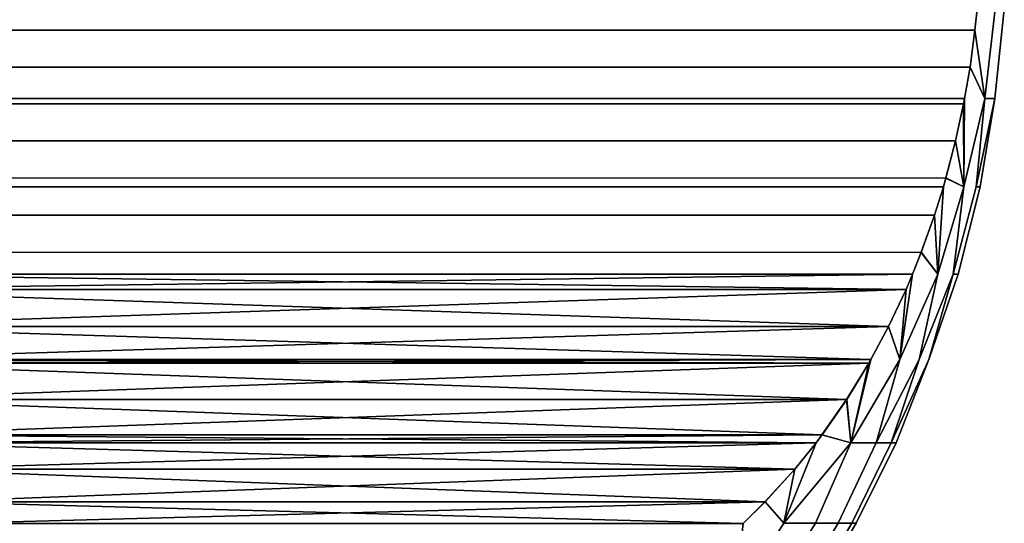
# Model space of a CAD drawing. Header units: metres. Extents: x -109 to 109, y -100 to 58.
# Tile 531 of 642: x 9.11 to 12.98, y 22.33 to 24.31. Entities that reach past the tile are written whole.
import ezdxf

# ---------------------------------------------------------------- set-up
doc = ezdxf.new("R2010")
doc.units = ezdxf.units.M
doc.layers.add('solid_21_062_100_XXX', color=7, linetype='CONTINUOUS')

msp = doc.modelspace()

# ---------------------------------------------------------------- linework, layer by layer
at = {"layer": 'solid_21_062_100_XXX'}
for points in [[(12.867801, 24.267168, 206.709747), (12.876365, 24.350512, 206.694916), (7.908245, 24.350513, 215.299942), (7.91681, 24.267166, 215.28511)], [(7.916809, 24.267172, 194.709747), (7.908245, 24.350512, 194.694916), (12.876366, 24.350513, 203.299957), (12.867802, 24.267176, 203.28511)], [(12.867801, 24.267168, 206.709747), (12.906138, 23.998781, 206.069458), (12.947564, 24.35046, 206.018539), (12.876365, 24.350512, 206.694916)], [(12.867802, 24.267176, 203.28511), (12.876366, 24.350513, 203.299957), (12.947564, 24.35046, 203.976318), (12.906137, 23.998781, 203.9254)], [(12.906137, 23.998781, 203.9254), (12.947564, 24.35046, 203.976318), (12.983298, 24.35046, 204.656754), (12.945643, 23.998781, 204.639725)], [(12.906138, 23.998781, 206.069458), (12.945644, 23.998781, 205.355133), (12.983298, 24.35046, 205.33812), (12.947564, 24.35046, 206.018539)], [(12.945644, 23.998781, 205.355133), (12.945643, 23.998781, 204.639725), (12.983298, 24.35046, 204.656754), (12.983298, 24.35046, 205.33812)], [(7.936129, 24.122559, 194.74321), (7.916809, 24.267172, 194.709747), (12.867802, 24.267176, 203.28511), (12.848472, 24.122503, 203.251633)], [(12.848479, 24.122553, 206.74321), (12.867801, 24.267168, 206.709747), (7.91681, 24.267166, 215.28511), (7.936139, 24.122496, 215.251633)], [(12.906137, 23.998781, 203.9254), (12.848472, 24.122503, 203.251633), (12.867802, 24.267176, 203.28511)], [(12.848479, 24.122553, 206.74321), (12.906138, 23.998781, 206.069458), (12.867801, 24.267168, 206.709747)], [(7.957256, 23.998844, 194.7798), (7.936129, 24.122559, 194.74321), (12.848472, 24.122503, 203.251633), (12.827354, 23.998846, 203.215057)], [(12.827353, 23.998844, 206.7798), (12.848479, 24.122553, 206.74321), (7.936139, 24.122496, 215.251633), (7.957255, 23.998846, 215.215057)], [(12.824092, 23.65061, 206.285706), (12.906138, 23.998781, 206.069458), (12.848479, 24.122553, 206.74321), (12.827353, 23.998844, 206.7798)], [(12.824092, 23.65061, 203.709152), (12.827354, 23.998846, 203.215057), (12.848472, 24.122503, 203.251633), (12.906137, 23.998781, 203.9254)], [(12.823222, 23.977272, 206.786957), (12.827353, 23.998844, 206.7798), (7.957255, 23.998846, 215.215057), (7.961416, 23.977129, 215.207855)], [(7.961386, 23.977278, 194.786957), (7.957256, 23.998844, 194.7798), (12.827354, 23.998846, 203.215057), (12.823195, 23.977135, 203.207855)], [(7.961386, 23.977278, 194.786957), (12.823195, 23.977135, 203.207855), (12.791754, 23.831474, 203.153397), (7.992798, 23.831717, 194.84137)], [(12.823222, 23.977272, 206.786957), (7.961416, 23.977129, 215.207855), (7.992857, 23.831469, 215.153397), (12.791809, 23.831709, 206.84137)], [(12.782202, 23.30769, 204.281509), (12.824092, 23.65061, 203.709152), (12.906137, 23.998781, 203.9254), (12.872492, 23.65061, 204.352493)], [(12.782203, 23.30769, 205.713348), (12.872491, 23.65061, 205.64238), (12.906138, 23.998781, 206.069458), (12.824092, 23.65061, 206.285706)], [(12.824092, 23.65061, 203.709152), (12.791754, 23.831474, 203.153397), (12.823195, 23.977135, 203.207855)], [(12.791809, 23.831709, 206.84137), (12.824092, 23.65061, 206.285706), (12.823222, 23.977272, 206.786957)], [(12.824092, 23.65061, 203.709152), (12.823195, 23.977135, 203.207855), (12.827354, 23.998846, 203.215057)], [(12.824092, 23.65061, 206.285706), (12.827353, 23.998844, 206.7798), (12.823222, 23.977272, 206.786957)], [(12.872491, 23.65061, 205.64238), (12.945644, 23.998781, 205.355133), (12.906138, 23.998781, 206.069458)], [(12.872491, 23.65061, 205.64238), (12.888638, 23.65061, 204.997437), (12.945644, 23.998781, 205.355133)], [(12.872492, 23.65061, 204.352493), (12.906137, 23.998781, 203.9254), (12.945643, 23.998781, 204.639725)], [(12.888638, 23.65061, 204.997437), (12.872492, 23.65061, 204.352493), (12.945643, 23.998781, 204.639725)], [(12.888638, 23.65061, 204.997437), (12.945643, 23.998781, 204.639725), (12.945644, 23.998781, 205.355133)], [(7.992798, 23.831717, 194.84137), (12.791754, 23.831474, 203.153397), (12.753882, 23.685787, 203.087799), (8.030652, 23.686056, 194.906921)], [(12.791809, 23.831709, 206.84137), (7.992857, 23.831469, 215.153397), (8.030729, 23.685783, 215.087799), (12.753955, 23.686049, 206.906937)], [(12.824092, 23.65061, 203.709152), (12.753882, 23.685787, 203.087799), (12.791754, 23.831474, 203.153397)], [(12.791809, 23.831709, 206.84137), (12.753955, 23.686049, 206.906937), (12.824092, 23.65061, 206.285706)], [(8.040832, 23.650732, 194.924561), (8.030652, 23.686056, 194.906921), (12.753882, 23.685787, 203.087799), (12.74378, 23.650738, 203.070312)], [(12.743778, 23.650732, 206.924561), (12.753955, 23.686049, 206.906937), (8.030729, 23.685783, 215.087799), (8.04083, 23.650738, 215.070312)], [(12.722163, 23.30769, 203.56781), (12.74378, 23.650738, 203.070312), (12.753882, 23.685787, 203.087799), (12.824092, 23.65061, 203.709152)], [(12.722164, 23.30769, 206.427048), (12.824092, 23.65061, 206.285706), (12.753955, 23.686049, 206.906937), (12.743778, 23.650732, 206.924561)], [(12.709142, 23.5399, 206.984558), (12.743778, 23.650732, 206.924561), (8.04083, 23.650738, 215.070312), (8.075551, 23.53965, 215.010162)], [(8.075465, 23.539907, 194.984543), (8.040832, 23.650732, 194.924561), (12.74378, 23.650738, 203.070312), (12.70906, 23.539654, 203.010162)], [(12.648879, 22.971733, 203.954391), (12.722163, 23.30769, 203.56781), (12.824092, 23.65061, 203.709152), (12.782202, 23.30769, 204.281509)], [(12.648881, 22.971733, 206.040436), (12.782203, 23.30769, 205.713348), (12.824092, 23.65061, 206.285706), (12.722164, 23.30769, 206.427048)], [(12.722163, 23.30769, 203.56781), (12.70906, 23.539654, 203.010162), (12.74378, 23.650738, 203.070312)], [(12.722164, 23.30769, 206.427048), (12.743778, 23.650732, 206.924561), (12.709142, 23.5399, 206.984558)], [(12.802236, 23.30769, 204.997421), (12.782202, 23.30769, 204.281509), (12.872492, 23.65061, 204.352493), (12.888638, 23.65061, 204.997437)], [(12.782203, 23.30769, 205.713348), (12.802236, 23.30769, 204.997421), (12.888638, 23.65061, 204.997437), (12.872491, 23.65061, 205.64238)], [(8.075465, 23.539907, 194.984543), (12.70906, 23.539654, 203.010162), (12.656824, 23.393299, 202.919693), (8.127659, 23.393627, 195.074951)], [(12.709142, 23.5399, 206.984558), (8.075551, 23.53965, 215.010162), (8.127786, 23.393299, 214.919693), (12.656947, 23.393618, 207.074951)], [(12.722163, 23.30769, 203.56781), (12.656824, 23.393299, 202.919693), (12.70906, 23.539654, 203.010162)], [(12.656947, 23.393618, 207.074951), (12.722164, 23.30769, 206.427048), (12.709142, 23.5399, 206.984558)], [(8.161922, 23.307838, 195.134293), (8.127659, 23.393627, 195.074951), (12.656824, 23.393299, 202.919693), (12.622678, 23.307814, 202.86055)], [(12.622688, 23.307838, 207.134293), (12.656947, 23.393618, 207.074951), (8.127786, 23.393299, 214.919693), (8.161932, 23.307814, 214.86055)], [(12.572677, 22.971733, 203.262527), (12.622678, 23.307814, 202.86055), (12.656824, 23.393299, 202.919693), (12.722163, 23.30769, 203.56781)], [(12.57268, 22.971733, 206.7323), (12.722164, 23.30769, 206.427048), (12.656947, 23.393618, 207.074951), (12.622688, 23.307838, 207.134293)], [(8.161922, 23.307838, 195.134293), (12.622678, 23.307814, 202.86055), (12.596712, 23.247175, 202.815582)], [(8.187726, 23.247566, 195.178986), (8.161922, 23.307838, 195.134293), (12.596712, 23.247175, 202.815582)], [(12.622688, 23.307838, 207.134293), (8.161932, 23.307814, 214.86055), (8.187897, 23.247177, 214.815582)], [(12.596879, 23.247557, 207.179001), (12.622688, 23.307838, 207.134293), (8.187897, 23.247177, 214.815582)], [(12.478827, 22.644421, 206.404602), (12.648881, 22.971733, 206.040436), (12.722164, 23.30769, 206.427048), (12.57268, 22.971733, 206.7323)], [(12.478829, 22.644421, 203.590286), (12.572677, 22.971733, 203.262527), (12.722163, 23.30769, 203.56781), (12.648879, 22.971733, 203.954391)], [(12.538128, 22.644421, 205.702133), (12.687039, 22.971733, 205.345444), (12.782203, 23.30769, 205.713348), (12.648881, 22.971733, 206.040436)], [(12.538129, 22.644421, 204.292755), (12.648879, 22.971733, 203.954391), (12.782202, 23.30769, 204.281509), (12.687038, 22.971733, 204.649399)], [(12.557916, 22.644421, 204.997437), (12.687038, 22.971733, 204.649399), (12.802236, 23.30769, 204.997421), (12.687039, 22.971733, 205.345444)], [(12.572677, 22.971733, 203.262527), (12.596712, 23.247175, 202.815582), (12.622678, 23.307814, 202.86055)], [(12.57268, 22.971733, 206.7323), (12.622688, 23.307838, 207.134293), (12.596879, 23.247557, 207.179001)], [(12.687038, 22.971733, 204.649399), (12.782202, 23.30769, 204.281509), (12.802236, 23.30769, 204.997421)], [(12.687039, 22.971733, 205.345444), (12.802236, 23.30769, 204.997421), (12.782203, 23.30769, 205.713348)], [(8.256346, 23.101858, 195.297836), (8.187726, 23.247566, 195.178986), (12.596712, 23.247175, 202.815582)], [(12.528259, 23.101847, 207.297852), (12.596879, 23.247557, 207.179001), (8.187897, 23.247177, 214.815582)], [(12.528259, 23.101847, 207.297852), (8.187897, 23.247177, 214.815582), (8.256546, 23.10146, 214.696671)], [(8.256346, 23.101858, 195.297836), (12.596712, 23.247175, 202.815582), (12.528063, 23.10146, 202.696671)], [(12.572677, 22.971733, 203.262527), (12.528063, 23.10146, 202.696671), (12.596712, 23.247175, 202.815582)], [(12.528259, 23.101847, 207.297852), (12.57268, 22.971733, 206.7323), (12.596879, 23.247557, 207.179001)], [(8.256346, 23.101858, 195.297836), (12.528063, 23.10146, 202.696671), (12.458817, 22.971729, 202.576736)], [(8.256346, 23.101858, 195.297836), (12.458817, 22.971729, 202.576736), (8.325793, 22.971727, 195.418121)], [(12.528259, 23.101847, 207.297852), (8.256546, 23.10146, 214.696671), (8.325792, 22.971729, 214.576736)], [(12.528259, 23.101847, 207.297852), (8.325792, 22.971729, 214.576736), (12.458817, 22.971727, 207.418121)], [(12.3802, 22.644421, 207.102631), (12.57268, 22.971733, 206.7323), (12.528259, 23.101847, 207.297852), (12.458817, 22.971727, 207.418121)], [(12.380204, 22.644421, 202.892242), (12.458817, 22.971729, 202.576736), (12.528063, 23.10146, 202.696671), (12.572677, 22.971733, 203.262527)], [(12.458817, 22.971727, 207.418121), (8.325792, 22.971729, 214.576736), (8.334268, 22.956833, 214.562057)], [(8.325793, 22.971727, 195.418121), (12.458817, 22.971729, 202.576736), (12.45034, 22.956831, 202.562057)], [(8.333982, 22.957331, 195.432312), (8.325793, 22.971727, 195.418121), (12.45034, 22.956831, 202.562057)], [(12.450621, 22.957317, 207.432327), (12.458817, 22.971727, 207.418121), (8.334268, 22.956833, 214.562057)], [(12.3802, 22.644421, 207.102631), (12.478827, 22.644421, 206.404602), (12.57268, 22.971733, 206.7323)], [(12.3802, 22.644421, 207.102631), (12.458817, 22.971727, 207.418121), (12.450621, 22.957317, 207.432327)], [(12.478829, 22.644421, 203.590286), (12.380204, 22.644421, 202.892242), (12.572677, 22.971733, 203.262527)], [(12.380204, 22.644421, 202.892242), (12.45034, 22.956831, 202.562057), (12.458817, 22.971729, 202.576736)], [(12.478827, 22.644421, 206.404602), (12.538128, 22.644421, 205.702133), (12.648881, 22.971733, 206.040436)], [(12.538129, 22.644421, 204.292755), (12.478829, 22.644421, 203.590286), (12.648879, 22.971733, 203.954391)], [(12.538128, 22.644421, 205.702133), (12.557916, 22.644421, 204.997437), (12.687039, 22.971733, 205.345444)], [(12.557916, 22.644421, 204.997437), (12.538129, 22.644421, 204.292755), (12.687038, 22.971733, 204.649399)], [(8.421124, 22.814846, 195.583252), (8.333982, 22.957331, 195.432312), (12.45034, 22.956831, 202.562057)], [(12.363478, 22.814833, 207.583267), (12.450621, 22.957317, 207.432327), (8.334268, 22.956833, 214.562057)], [(12.363478, 22.814833, 207.583267), (8.334268, 22.956833, 214.562057), (8.421469, 22.814316, 214.411026)], [(8.421124, 22.814846, 195.583252), (12.45034, 22.956831, 202.562057), (12.363138, 22.814312, 202.411011)], [(12.380204, 22.644421, 202.892242), (12.363138, 22.814312, 202.411011), (12.45034, 22.956831, 202.562057)], [(12.363478, 22.814833, 207.583267), (12.3802, 22.644421, 207.102631), (12.450621, 22.957317, 207.432327)], [(8.421124, 22.814846, 195.583252), (12.363138, 22.814312, 202.411011), (8.518169, 22.675434, 195.751328)], [(12.363478, 22.814833, 207.583267), (8.421469, 22.814316, 214.411026), (12.266431, 22.675423, 207.751343)], [(12.266431, 22.675423, 207.751343), (8.421469, 22.814316, 214.411026), (8.518579, 22.674885, 214.242813)], [(8.518169, 22.675434, 195.751328), (12.363138, 22.814312, 202.411011), (12.266027, 22.674881, 202.242813)], [(12.380204, 22.644421, 202.892242), (12.266027, 22.674881, 202.242813), (12.363138, 22.814312, 202.411011)], [(12.363478, 22.814833, 207.583267), (12.266431, 22.675423, 207.751343), (12.3802, 22.644421, 207.102631)], [(8.518169, 22.675434, 195.751328), (12.266027, 22.674881, 202.242813), (12.242835, 22.644104, 202.202637)], [(8.518169, 22.675434, 195.751328), (12.242835, 22.644104, 202.202637), (8.541775, 22.644104, 195.792221)], [(12.266431, 22.675423, 207.751343), (8.518579, 22.674885, 214.242813), (8.541775, 22.644104, 214.202637)], [(12.266431, 22.675423, 207.751343), (8.541775, 22.644104, 214.202637), (12.242835, 22.644104, 207.792221)], [(12.115534, 22.327393, 202.350906), (12.242835, 22.644104, 202.202637), (12.266027, 22.674881, 202.242813), (12.380204, 22.644421, 202.892242)], [(12.115539, 22.327393, 207.643936), (12.3802, 22.644421, 207.102631), (12.266431, 22.675423, 207.751343), (12.242835, 22.644104, 207.792221)], [(12.242835, 22.644104, 207.792221), (8.541775, 22.644104, 214.202637), (8.625641, 22.540005, 214.057388)], [(8.541775, 22.644104, 195.792221), (12.242835, 22.644104, 202.202637), (12.158962, 22.539997, 202.057373)], [(8.625114, 22.540625, 195.936569), (8.541775, 22.644104, 195.792221), (12.158962, 22.539997, 202.057373)], [(12.159485, 22.540611, 207.936584), (12.242835, 22.644104, 207.792221), (8.625641, 22.540005, 214.057388)], [(12.24025, 22.327393, 203.005814), (12.115534, 22.327393, 202.350906), (12.380204, 22.644421, 202.892242)], [(12.115534, 22.327393, 202.350906), (12.158962, 22.539997, 202.057373), (12.242835, 22.644104, 202.202637)], [(12.115539, 22.327393, 207.643936), (12.240253, 22.327393, 206.989029), (12.3802, 22.644421, 207.102631)], [(12.115539, 22.327393, 207.643936), (12.242835, 22.644104, 207.792221), (12.159485, 22.540611, 207.936584)], [(12.329591, 22.327393, 203.666473), (12.24025, 22.327393, 203.005814), (12.380204, 22.644421, 202.892242), (12.478829, 22.644421, 203.590286)], [(12.329594, 22.327393, 206.328369), (12.478827, 22.644421, 206.404602), (12.3802, 22.644421, 207.102631), (12.240253, 22.327393, 206.989029)], [(12.3833, 22.327393, 204.330978), (12.329591, 22.327393, 203.666473), (12.478829, 22.644421, 203.590286), (12.538129, 22.644421, 204.292755)], [(12.383301, 22.327393, 205.663849), (12.538128, 22.644421, 205.702133), (12.478827, 22.644421, 206.404602), (12.329594, 22.327393, 206.328369)], [(12.40122, 22.327393, 204.997421), (12.3833, 22.327393, 204.330978), (12.538129, 22.644421, 204.292755), (12.557916, 22.644421, 204.997437)], [(12.383301, 22.327393, 205.663849), (12.40122, 22.327393, 204.997421), (12.557916, 22.644421, 204.997437), (12.538128, 22.644421, 205.702133)], [(8.742086, 22.411617, 196.139175), (8.625114, 22.540625, 195.936569), (12.158962, 22.539997, 202.057373)], [(12.042513, 22.411606, 208.139191), (12.159485, 22.540611, 207.936584), (8.625641, 22.540005, 214.057388)], [(12.042513, 22.411606, 208.139191), (8.625641, 22.540005, 214.057388), (8.742615, 22.41107, 213.854782)], [(8.742086, 22.411617, 196.139175), (12.158962, 22.539997, 202.057373), (12.041987, 22.411062, 201.854767)], [(12.115534, 22.327393, 202.350906), (12.041987, 22.411062, 201.854767), (12.158962, 22.539997, 202.057373)], [(12.042513, 22.411606, 208.139191), (12.115539, 22.327393, 207.643936), (12.159485, 22.540611, 207.936584)], [(8.742086, 22.411617, 196.139175), (12.041987, 22.411062, 201.854767), (11.956112, 22.326788, 201.706024)], [(8.742086, 22.411617, 196.139175), (11.956112, 22.326788, 201.706024), (8.828505, 22.326782, 196.288849)], [(12.042513, 22.411606, 208.139191), (8.742615, 22.41107, 213.854782), (8.828498, 22.326788, 213.706024)], [(12.042513, 22.411606, 208.139191), (8.828498, 22.326788, 213.706024), (11.956105, 22.326782, 208.288849)], [(11.922488, 22.022234, 202.305969), (11.956112, 22.326788, 201.706024), (12.041987, 22.411062, 201.854767), (12.115534, 22.327393, 202.350906)], [(11.92249, 22.022234, 207.688889), (12.115539, 22.327393, 207.643936), (12.042513, 22.411606, 208.139191), (11.956105, 22.326782, 208.288849)], [(11.922488, 22.022234, 202.305969), (12.115534, 22.327393, 202.350906), (12.24025, 22.327393, 203.005814), (12.053443, 22.022234, 202.971542)], [(11.92249, 22.022234, 207.688889), (12.053444, 22.022234, 207.0233), (12.240253, 22.327393, 206.989029), (12.115539, 22.327393, 207.643936)], [(12.053443, 22.022234, 202.971542), (12.24025, 22.327393, 203.005814), (12.329591, 22.327393, 203.666473), (12.147271, 22.022234, 203.643356)], [(12.053444, 22.022234, 207.0233), (12.147272, 22.022234, 206.351486), (12.329594, 22.327393, 206.328369), (12.240253, 22.327393, 206.989029)], [(12.147271, 22.022234, 203.643356), (12.329591, 22.327393, 203.666473), (12.3833, 22.327393, 204.330978), (12.203684, 22.022234, 204.319351)], [(12.147272, 22.022234, 206.351486), (12.203684, 22.022234, 205.675507), (12.383301, 22.327393, 205.663849), (12.329594, 22.327393, 206.328369)], [(12.222507, 22.022234, 204.997421), (12.203684, 22.022234, 204.319351), (12.3833, 22.327393, 204.330978), (12.40122, 22.327393, 204.997421)], [(12.203684, 22.022234, 205.675507), (12.222507, 22.022234, 204.997421), (12.40122, 22.327393, 204.997421), (12.383301, 22.327393, 205.663849)]]:
    msp.add_3dface(points, dxfattribs=at)

doc.saveas('drawing.dxf')
